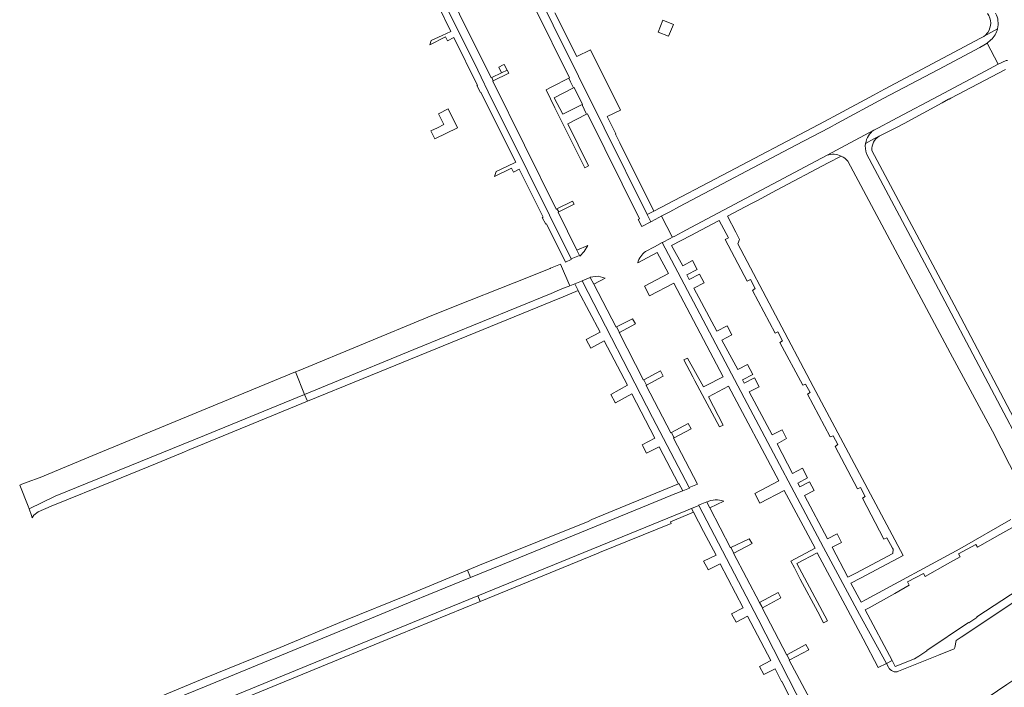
# Model space of a CAD drawing. Extents: x 146402 to 164798, y 455483 to 464134.
# Tile 477 of 575: x 155953 to 156204, y 462357 to 462528. Entities that reach past the tile are written whole.
import ezdxf

# ---------------------------------------------------------------- set-up
doc = ezdxf.new("R2010")
doc.units = 0
doc.header["$LTSCALE"] = 0.2
doc.layers.add('B-XX-VH-VERHARDING_ASFALT-GV', color=252, linetype='CONTINUOUS', lineweight=18)
doc.layers.add('B-XX-VH-VERHARDING_TEGEL-GV', color=252, linetype='CONTINUOUS', lineweight=18)

msp = doc.modelspace()

# ---------------------------------------------------------------- linework, layer by layer
at = {"layer": 'B-XX-VH-VERHARDING_ASFALT-GV'}
for points in [[(156116.688, 462477.401), (156116.703, 462477.372), (156119.471, 462472.084), (156119.505, 462472.02), (156120.116, 462472.333), (156122.037, 462473.35), (156124.221, 462474.529), (156159.037, 462492.971), (156170.963, 462499.411), (156172.124, 462500), (156175.677, 462501.802), (156188.888, 462508.809), (156199.443, 462514.487), (156202.76, 462516.219), (156199.949, 462521.633), (156199.093, 462521.114), (156198.023, 462520.536), (156187.466, 462514.909), (156173.378, 462507.47), (156161.697, 462501.125), (156159.535, 462500), (156151.033, 462495.574), (156121.35, 462479.85), (156118.826, 462478.521), (156118.025, 462478.117), (156117.305, 462477.732)], [(156023.226, 462437.596), (156025.588, 462431.845), (156032.771, 462434.792), (156053.467, 462443.349), (156088.515, 462457.624), (156090.67, 462458.543), (156092.165, 462459.19), (156092.874, 462459.43), (156093.363, 462459.641), (156090.951, 462465.131), (156090.537, 462464.95), (156088.397, 462464.082), (156088.28, 462464.035), (156079.079, 462460.346), (156064.01, 462454.382), (156057.025, 462451.618), (156024.22, 462438.007)], [(155952.805, 462408.687), (155954.947, 462403.318), (155955.221, 462402.622), (155961.894, 462405.856), (156000, 462421.348), (156025.588, 462431.845), (156023.226, 462437.596), (155971.52, 462416.227), (155958.028, 462410.615), (155954.708, 462409.46), (155953.352, 462408.938)]]:
    msp.add_lwpolyline(points, close=True, dxfattribs=at)
for points in [[(156170.963, 462499.411), (156159.037, 462492.971)], [(156221.558, 462394.525), (156212.106, 462412.208), (156186.724, 462460.165), (156169.094, 462493.358)], [(156164.309, 462491.442), (156190.454, 462442.496), (156201.261, 462422.472), (156207.794, 462409.599), (156217.772, 462390.779)]]:
    msp.add_lwpolyline(points, dxfattribs=at)
for points in [[(156168.863, 462496.004, -0.1966574), (156170.963, 462499.411)], [(156169.094, 462493.358, -0.1281312), (156168.863, 462496.004)], [(156159.037, 462492.971, -0.195749), (156162.649, 462492.75)], [(156162.649, 462492.75, -0.1118845), (156164.309, 462491.442)]]:
    msp.add_lwpolyline(points, format="xyb", dxfattribs=at)
at = {"layer": 'B-XX-VH-VERHARDING_TEGEL-GV'}
for points in [[(156094.28, 462510.161), (156094.466, 462510.255), (156096.568, 462505.967), (156096.432, 462505.9), (156096.524, 462505.717), (156097.424, 462503.845), (156097.619, 462503.43), (156097.802, 462503.521), (156111.148, 462476.707), (156110.808, 462476.539), (156111.742, 462474.772), (156111.751, 462474.754), (156114.004, 462475.941), (156113.996, 462475.957), (156113.093, 462477.794), (156102.12, 462499.999), (156069.524, 462565.711), (156069.457, 462565.697), (156061.208, 462564.087)], [(156069.524, 462565.711), (156102.12, 462499.999), (156113.093, 462477.794), (156114.788, 462478.684), (156106.088, 462496.172), (156105.01, 462498.358), (156105.09, 462498.4), (156102.88, 462502.843), (156106.231, 462504.519), (156098.591, 462519.91), (156095.084, 462518.181), (156089.511, 462529.341)], [(156061.128, 462562.493), (156067.909, 462563.802), (156073.113, 462553.338), (156066.977, 462550.244), (156071.898, 462540.416), (156072.64, 462538.908), (156073.627, 462539.393), (156069.2, 462548.313), (156074.323, 462550.88), (156083.075, 462533.239), (156082.875, 462533.141), (156084.08, 462530.696), (156084.293, 462530.802), (156093.249, 462512.719), (156093.08, 462512.633), (156093.493, 462511.721), (156094.28, 462510.161)], [(156078.897, 462488.682), (156080.405, 462489.415), (156086.469, 462477.185), (156086.289, 462477.094), (156087.164, 462475.335), (156087.324, 462475.413), (156092.189, 462465.64), (156093.658, 462466.309), (156093.702, 462466.474), (156077.044, 462499.999), (156073.289, 462507.416), (156069.836, 462514.67), (156051.889, 462550.812), (156047.178, 462560.607), (156046.819, 462561.353), (156046.559, 462561.343)], [(156059.742, 462531.012), (156062.906, 462524.621), (156060.72, 462523.598), (156057.896, 462522.276), (156057.543, 462521.173), (156061.587, 462523.19), (156062.088, 462522.183), (156063.679, 462523.062), (156069.714, 462510.825), (156069.6, 462510.765), (156070.471, 462508.996), (156070.603, 462509.061), (156076.391, 462497.427), (156079.49, 462491.199), (156077.242, 462490.114), (156074.47, 462488.776), (156074.109, 462487.518), (156078.436, 462489.625), (156078.897, 462488.682)], [(156202.556, 462525.269), (156199.129, 462523.382), (156199.119, 462523.377), (156199.048, 462523.322), (156198.252, 462522.899), (156173.667, 462509.883), (156170.861, 462508.355)], [(156199.129, 462523.382), (156202.556, 462525.269)], [(156170.861, 462508.355), (156161.867, 462503.46), (156158.382, 462501.562), (156155.271, 462500), (156133.963, 462488.759), (156114.788, 462478.684), (156113.093, 462477.794), (156113.996, 462475.957), (156114.193, 462476.063), (156116.015, 462477.04), (156116.688, 462477.401), (156117.305, 462477.732), (156118.025, 462478.117), (156118.826, 462478.521), (156121.35, 462479.85), (156151.033, 462495.574), (156159.535, 462500), (156161.697, 462501.125), (156173.378, 462507.47), (156187.466, 462514.909), (156198.023, 462520.536), (156199.093, 462521.114), (156199.949, 462521.633), (156200.862, 462522.413)], [(156168.863, 462496.004), (156171, 462497.119), (156172.306, 462497.801), (156172.33, 462497.813), (156176.58, 462500), (156178.699, 462501.09), (156188.458, 462506.377), (156190.077, 462507.255), (156190.171, 462507.304), (156190.653, 462507.556), (156204.597, 462514.861)], [(156203.813, 462516.749), (156203.632, 462516.646), (156202.76, 462516.219), (156199.443, 462514.487), (156188.888, 462508.809), (156175.677, 462501.802), (156172.124, 462500), (156170.963, 462499.411)], [(156172.306, 462497.801), (156171, 462497.119), (156168.863, 462496.004)], [(156222.436, 462396.125), (156217.609, 462405.31), (156218.316, 462405.701), (156217.818, 462406.474), (156221.141, 462408.623), (156219.905, 462408.831), (156216.85, 462406.895), (156216.644, 462407.164), (156211.439, 462416.873), (156210.67, 462418.307), (156210.155, 462419.287), (156191.51, 462454.786), (156170.474, 462494.222)], [(156159.037, 462492.971), (156124.221, 462474.529), (156122.037, 462473.35), (156120.116, 462472.333), (156119.505, 462472.02)], [(156205.974, 462399.871), (156192.952, 462392.405), (156169.023, 462379.487), (156167.695, 462378.789), (156165.12, 462383.684), (156167.565, 462384.957), (156178.445, 462390.717), (156155.497, 462433.881), (156136.251, 462470.315), (156136.675, 462471.426), (156135.714, 462473.284), (156133.586, 462477.398), (156139.741, 462480.637), (156141.274, 462481.443), (156146.143, 462484.021), (156159.347, 462491.012), (156162.649, 462492.75)], [(156169.094, 462493.358), (156186.724, 462460.165), (156212.106, 462412.208), (156221.558, 462394.525)], [(156119.505, 462472.02), (156118.91, 462471.715), (156117.024, 462470.712), (156116.889, 462470.641), (156138.582, 462429.567), (156158.133, 462392.785), (156167.307, 462375.616), (156174.204, 462363.146), (156175.63, 462363.864), (156168.793, 462376.798), (156169.779, 462377.35), (156176.354, 462381.034), (156180.035, 462383.097), (156179.549, 462383.969), (156183.672, 462386.138), (156184.097, 462385.373), (156189.771, 462388.552), (156193.033, 462390.38), (156192.621, 462391.118), (156197.037, 462393.562), (156197.456, 462392.858), (156203.188, 462396.07), (156206.245, 462397.783)], [(156110.69, 462465.468), (156115.648, 462468.102), (156118.515, 462462.776), (156112.432, 462459.527), (156113.703, 462457.075), (156119.913, 462460.26), (156132.518, 462436.395), (156128, 462434.047), (156127.468, 462433.77), (156123.415, 462441.167), (156122.435, 462440.69), (156124.711, 462436.375), (156125.248, 462435.358), (156131.528, 462423.55), (156132.492, 462424.004), (156128.706, 462431.28), (156133.857, 462433.947), (156146.723, 462409.787), (156140.563, 462406.567), (156141.832, 462404.124), (156148.046, 462407.353), (156155.98, 462392.563), (156149.741, 462389.249), (156150.671, 462387.522), (156152.188, 462384.705), (156156.638, 462376.289), (156158.121, 462373.499), (156159.103, 462374.013), (156151.316, 462388.681), (156156.537, 462391.432), (156168.219, 462369.402), (156172.095, 462362.084), (156174.204, 462363.146), (156167.307, 462375.616), (156158.133, 462392.785), (156138.582, 462429.567), (156116.889, 462470.641)], [(156116.889, 462470.641), (156114.93, 462469.604), (156112.687, 462468.405)], [(156128.32, 462404.334), (156129.059, 462402.915)], [(156129.059, 462402.915), (156132.631, 462404.564)], [(156153.109, 462351.642), (156141.396, 462374.452), (156126.232, 462403.481), (156124.423, 462402.728), (156124.929, 462401.741), (156127.463, 462396.818), (156130.656, 462390.778), (156127.499, 462389.236), (156128.627, 462387.11), (156128.68, 462387.01), (156131.703, 462388.59), (156137.599, 462377.373), (156134.614, 462375.849), (156134.653, 462375.776), (156135.771, 462373.675), (156138.739, 462375.181), (156144.639, 462363.869), (156141.777, 462362.375), (156142.865, 462360.324), (156145.741, 462361.73), (156146.028, 462361.239), (156146.015, 462361.231), (156147.424, 462358.506), (156147.436, 462358.512), (156151.414, 462350.784)], [(156218.101, 462388.714), (156215.618, 462387.096), (156215.564, 462387.049), (156210.112, 462383.467), (156208.064, 462382.073), (156197.243, 462375.009), (156197.315, 462374.898), (156195.229, 462373.51), (156195.175, 462373.572), (156184.482, 462366.437), (156184.518, 462366.386), (156182.468, 462365.035), (156181.347, 462364.277), (156176.438, 462362.336), (156175.63, 462363.864), (156174.204, 462363.146), (156174.688, 462362.189)], [(155975.273, 462350.287), (155976.314, 462347.59), (155977.055, 462347.823), (155978.054, 462348.19), (156000, 462357.175), (156043.654, 462375.167), (156053.126, 462379.037), (156057.292, 462380.738), (156067.938, 462385.087), (156067.183, 462386.934), (156052.026, 462380.679), (156035.6, 462373.985), (156019.296, 462367.208), (156000, 462359.358), (155977.93, 462350.203)], [(156191.51, 462366.876), (156191.675, 462367.232), (156192.033, 462368.977), (156193.295, 462369.853), (156210.794, 462381.524), (156216.383, 462385.375), (156216.395, 462385.385)], [(156232.395, 462373.849), (156231.373, 462375.385), (156231.359, 462375.407), (156223.598, 462370.206), (156204.919, 462357.731), (156195.427, 462351.309), (156194.828, 462350.91), (156193.298, 462349.889), (156188.568, 462346.734), (156188.426, 462346.637)], [(156177.303, 462361.137), (156187.497, 462365.255), (156191.51, 462366.876)]]:
    msp.add_lwpolyline(points, dxfattribs=at)
for points in [[(156093.702, 462466.474), (156095.777, 462467.359), (156095.133, 462468.704), (156090.304, 462478.4), (156090.512, 462478.505), (156089.985, 462479.31), (156089.819, 462479.229), (156073.678, 462511.926), (156073.747, 462511.96), (156073.379, 462512.788), (156073.261, 462512.729), (156057.094, 462545.359), (156057.247, 462545.433), (156056.864, 462546.191), (156056.723, 462546.118), (156049.056, 462561.582), (156047.178, 462560.607), (156051.889, 462550.812), (156069.836, 462514.67), (156073.289, 462507.416), (156077.044, 462499.999)], [(156119.764, 462526.368), (156117.091, 462527.437), (156115.889, 462524.43), (156118.562, 462523.361)], [(156077.711, 462513.911), (156077.301, 462514.734), (156075.887, 462514.033), (156073.379, 462512.788), (156073.747, 462511.96)], [(156077.301, 462514.734), (156076.591, 462516.158), (156076.329, 462516.028), (156075.194, 462515.463), (156075.887, 462514.033)], [(156097.13, 462489.778), (156098.115, 462490.268), (156092.77, 462501.022), (156097.619, 462503.43), (156097.424, 462503.845), (156096.524, 462505.717), (156096.432, 462505.9), (156091.547, 462503.491), (156089.353, 462507.669), (156094.28, 462510.161), (156093.493, 462511.721), (156093.08, 462512.633), (156088.706, 462510.415), (156087.279, 462509.691), (156089.53, 462505.104), (156096.399, 462491.308)], [(156057.811, 462499.169), (156058.806, 462497.15), (156064.619, 462500), (156064.635, 462500.008), (156062.37, 462504.63), (156062.273, 462504.821), (156059.783, 462503.538), (156061.133, 462500.798), (156059.506, 462500)], [(156090.512, 462478.505), (156094.401, 462480.458), (156094.007, 462481.267), (156089.985, 462479.31)], [(156161.567, 462396.29), (156159.097, 462394.998), (156153.278, 462406.031), (156155.737, 462407.311), (156154.549, 462409.557), (156152.046, 462408.236), (156151.541, 462409.185), (156154.042, 462410.517), (156152.718, 462413.019), (156150.222, 462411.638), (156146.239, 462419.273), (156148.703, 462420.611), (156147.517, 462422.853), (156145.017, 462421.525), (156139.086, 462432.495), (156141.707, 462433.837), (156140.492, 462436.133), (156137.867, 462434.75), (156137.398, 462435.598), (156140.041, 462436.986), (156138.707, 462439.508), (156136.248, 462438.207), (156132.103, 462445.724), (156134.684, 462447.114), (156133.472, 462449.404), (156130.869, 462448.029), (156125.012, 462459.027), (156127.664, 462460.386), (156126.48, 462462.623), (156123.824, 462461.266), (156123.229, 462462.375), (156125.866, 462463.784), (156124.671, 462466.044), (156122.182, 462464.707), (156119.289, 462469.928), (156124.218, 462472.503), (156129.715, 462475.361), (156131.435, 462476.266), (156133.243, 462472.954), (156133.723, 462472.075), (156133.824, 462471.883), (156133.012, 462471.453), (156138.655, 462460.787), (156139.432, 462461.198), (156140.657, 462458.883), (156139.952, 462458.408), (156145.728, 462447.486), (156146.484, 462447.838), (156147.662, 462445.57), (156146.994, 462445.151), (156152.793, 462434.189), (156153.519, 462434.525), (156154.666, 462432.315), (156154.01, 462431.918), (156159.79, 462420.991), (156160.553, 462421.271), (156161.79, 462419.034), (156161.054, 462418.588), (156166.797, 462407.731), (156167.555, 462408.107), (156168.795, 462405.75), (156168.035, 462405.351), (156173.556, 462394.913), (156174.313, 462395.234), (156175.748, 462392.592), (156175.886, 462392.33), (156175.795, 462391.216), (156166.407, 462386.222), (156164.358, 462385.152), (156160.306, 462392.808), (156162.745, 462394.063)], [(156097.879, 462469.949), (156095.133, 462468.704), (156095.777, 462467.359), (156095.847, 462467.214), (156097.004, 462468.337)], [(156112.909, 462434.21), (156112.426, 462435.243), (156112.248, 462435.587), (156112.112, 462435.513), (156105.881, 462447.657), (156105.977, 462447.707), (156105.256, 462449.102), (156105.143, 462449.045), (156099.427, 462460.031), (156098.503, 462461.765), (156096.449, 462460.914), (156096.468, 462460.877), (156114.422, 462425.972), (156123.787, 462408.061), (156125.935, 462408.942), (156119.802, 462420.698), (156119.973, 462420.789), (156119.834, 462421.059), (156119.255, 462422.162), (156119.108, 462422.085), (156112.841, 462434.173)], [(156102.314, 462461.604), (156100.542, 462462.082), (156098.488, 462461.792), (156098.503, 462461.765), (156099.427, 462460.031)], [(156026.302, 462430.11), (156040.548, 462435.965), (156071.154, 462448.432), (156088.887, 462455.672), (156091.626, 462456.799), (156095.465, 462458.379), (156094.591, 462460.145), (156094.589, 462460.15), (156094.157, 462459.983), (156093.363, 462459.641), (156092.874, 462459.43), (156092.165, 462459.19), (156090.67, 462458.543), (156088.515, 462457.624), (156053.467, 462443.349), (156032.771, 462434.792), (156025.588, 462431.845)], [(156104.964, 462429.693), (156109.124, 462432.006), (156115.027, 462420.712), (156111.793, 462418.985), (156111.862, 462418.856), (156112.924, 462416.859), (156116.158, 462418.512), (156121.059, 462409.022), (156121.2, 462409.078), (156122.16, 462407.258), (156123.852, 462407.943), (156123.787, 462408.061), (156114.422, 462425.972), (156096.468, 462460.877), (156096.335, 462460.825), (156094.589, 462460.15), (156094.591, 462460.145), (156095.465, 462458.379), (156095.483, 462458.345), (156101.047, 462447.734), (156097.492, 462445.867), (156098.645, 462443.699), (156102.132, 462445.514), (156108.038, 462434.212), (156103.798, 462431.885), (156104.921, 462429.774)], [(156109.364, 462451.185), (156105.256, 462449.102), (156105.977, 462447.707), (156110.074, 462449.867)], [(156112.909, 462434.21), (156117.158, 462436.544), (156116.443, 462437.863), (156112.248, 462435.587), (156112.426, 462435.243)], [(155977.302, 462409.982), (155978.692, 462410.547), (155985.578, 462413.37), (155987.52, 462414.169), (155994.318, 462416.966), (155996.26, 462417.764), (156000, 462419.303), (156026.302, 462430.11), (156025.588, 462431.845), (156000, 462421.348), (155961.894, 462405.856), (155955.221, 462402.622), (155955.795, 462400.923), (155955.987, 462400.364), (155956.456, 462401.031), (155957.505, 462401.895), (155960.833, 462403.296)], [(156119.973, 462420.789), (156124.282, 462423.08), (156123.572, 462424.435), (156119.255, 462422.162), (156119.834, 462421.059)], [(156067.938, 462385.087), (156078.82, 462389.533), (156116.681, 462405), (156120.105, 462406.461), (156120.665, 462406.677), (156122.057, 462407.216), (156122.16, 462407.258), (156121.2, 462409.078), (156121.059, 462409.022), (156098.936, 462399.9), (156097.819, 462399.327), (156092.856, 462397.371), (156070.281, 462388.213), (156067.183, 462386.934)], [(156141.797, 462378.716), (156141.764, 462378.698), (156135.133, 462391.283), (156135.22, 462391.328), (156134.482, 462392.715), (156134.394, 462392.671), (156129.059, 462402.915), (156128.32, 462404.334), (156128.276, 462404.412), (156126.187, 462403.567), (156126.232, 462403.481), (156141.396, 462374.452), (156153.109, 462351.642), (156155.265, 462352.814), (156149.352, 462363.958), (156149.477, 462364.024), (156149.439, 462364.096), (156148.784, 462365.33), (156148.708, 462365.288), (156142.465, 462377.309), (156142.512, 462377.335), (156142.328, 462377.69)], [(156070.432, 462378.983), (156100.551, 462391.333), (156100.859, 462391.457), (156119.209, 462398.927), (156119.04, 462399.274), (156124.929, 462401.741), (156124.423, 462402.728), (156124.124, 462402.603), (156122.766, 462402.056), (156122.077, 462401.811), (156118.381, 462400.253), (156069.857, 462380.388)], [(156135.22, 462391.328), (156139.88, 462393.746), (156139.096, 462394.991), (156134.482, 462392.715)], [(156142.512, 462377.335), (156147.237, 462379.92), (156146.552, 462381.254), (156141.797, 462378.716), (156142.328, 462377.69)], [(156000.697, 462350.312), (156049.596, 462370.439), (156070.432, 462378.983), (156069.857, 462380.388), (156059.214, 462376.031), (156055.049, 462374.326), (156000, 462351.791), (155980.703, 462343.932), (155978.862, 462343.246), (155978.042, 462343.048), (155978.129, 462342.807), (155978.671, 462341.3), (155982.038, 462342.635), (156000, 462350.031), (156000.002, 462350.026)], [(156154.356, 462366.608), (156153.597, 462367.952), (156148.784, 462365.33), (156149.439, 462364.096), (156149.477, 462364.024)]]:
    msp.add_lwpolyline(points, close=True, dxfattribs=at)
for points in [[(156199.978, 462529.202, -0.1640877), (156200.827, 462526.708)], [(156202.556, 462525.269, 0.1831546), (156202.078, 462529.255)], [(156200.084, 462524.363, -0.0743806), (156199.129, 462523.382)], [(156200.827, 462526.708, -0.1514498), (156200.084, 462524.363)], [(156200.862, 462522.413, 0.149881), (156202.556, 462525.269)], [(156205.147, 462517.212, 0.0741292), (156203.813, 462516.749)], [(156170.963, 462499.411, 0.1966574), (156168.863, 462496.004)], [(156170.474, 462494.222, -0.2822025), (156172.306, 462497.801)], [(156168.863, 462496.004, 0.1281312), (156169.094, 462493.358)], [(156162.649, 462492.75, 0.195749), (156159.037, 462492.971)], [(156112.687, 462468.405, 0.1836012), (156110.69, 462465.468)], [(156132.631, 462404.564, 0.2101682), (156128.32, 462404.334)], [(156174.688, 462362.189, 0.4031893), (156177.303, 462361.137)]]:
    msp.add_lwpolyline(points, format="xyb", dxfattribs=at)

doc.saveas('drawing.dxf')
